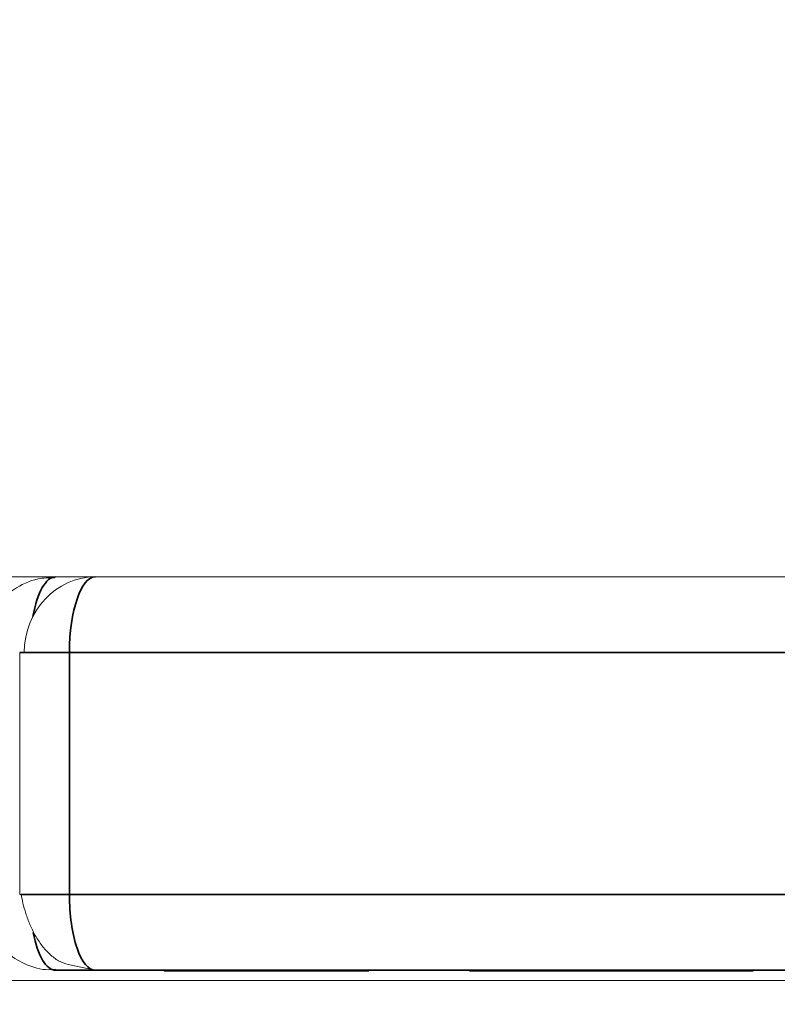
# Model space of a CAD drawing. Header units: millimetres. Extents: x 4 to 1188, y 1 to 840.
# Tile 281 of 310: x 856.77 to 856.97, y 417.839 to 418.099. Entities that reach past the tile are written whole.
import ezdxf

# ---------------------------------------------------------------- set-up
doc = ezdxf.new("R2010")
doc.units = ezdxf.units.MM
doc.layers.add('1', color=7, linetype='Continuous')
doc.styles.add('Arial Unicode MS', font='Arial Unicode MS')
doc.dimstyles.get("Standard").update_dxf_attribs({"dimtxt": 0.18, "dimasz": 0.18, "dimexe": 0.18, "dimexo": 0.0625, "dimgap": 0.09, "dimtad": 0, "dimtih": 1, "dimtoh": 1, "dimdec": 4, "dimzin": 0, "dimdsep": 46, "dimtxsty": 'Standard', "dimcen": 0.09, "dimadec": 0, "dimazin": 0, "dimtfac": 1, "dimtdec": 4, "dimtofl": 0, "dimtmove": 0, "dimatfit": 3, "dimfxl": 0, "dimtolj": 1, "dimtzin": 0, "dimarcsym": 0})

# ---------------------------------------------------------------- blocks, each defined once
blk = doc.blocks.new('_U29')
at = {"layer": '1', "color": 18, "lineweight": 35}
for p, q in [((843.8309, 533.08637), (895.22582, 533.08637)), ((893.22582, 533.08637), (893.22582, 331.75303)), ((847.8309, 331.75303), (895.22582, 331.75303))]:
    blk.add_line(p, q, dxfattribs=at)
at = {"layer": '1', "color": 18, "lineweight": 70}
for points in [[(893.22582, 533.08637), (894.00175, 529.58637), (892.44989, 529.58637)], [(893.22582, 331.75303), (892.44989, 335.25303), (894.00175, 335.25304)]]:
    blk.add_solid(points, dxfattribs=at)
at = {"layer": '1', "color": 18, "linetype": 'Continuous', "lineweight": 13, "insert": (892.77294, 428.04304), "char_height": 3, "attachment_point": 7, "rotation": 90, "line_spacing_factor": 1.047437, "style": 'Arial Unicode MS'}
blk.add_mtext('\\fArial Unicode MS|b0|i0;\\W1.0000;1510', dxfattribs=at)

msp = doc.modelspace()

# ---------------------------------------------------------------- hatches: boundary and pattern name
at = {"layer": '1', "linetype": 'Continuous', "lineweight": 35}
h = msp.add_hatch(dxfattribs=at)
h.set_pattern_fill('ANSI31', color=154, scale=1.55, angle=-2.13e-14, style=0)
h.paths.add_polyline_path([(860.14425, 418.95196), (862.02062, 418.95196), (862.02062, 418.15196), (862.41046, 418.15196), (862.41046, 417.95196), (854.89355, 417.95196), (854.89355, 417.70262), (854.228, 417.70262), (854.228, 417.95196), (854.04297, 417.95196), (854.04297, 418.15196), (860.14425, 418.15196)], flags=0)
h = msp.add_hatch(dxfattribs=at)
h.set_pattern_fill('ANSI31', color=154, scale=1.55, angle=29.9848, style=0)
h.paths.add_polyline_path([(854.04297, 417.95196), (854.04297, 418.1704), (860.6361, 418.1704), (860.6361, 417.95196)], flags=0)
h.paths.add_polyline_path([(861.60475, 417.95196), (861.60475, 418.1704), (863.27025, 418.1704), (863.27025, 417.95196)], flags=0)
h.paths.add_polyline_path([(863.66123, 417.95196), (863.66123, 418.1704), (864.35966, 418.1704), (864.35966, 417.95196)], flags=0)
h.paths.add_polyline_path([(860.69246, 417.95196), (860.69246, 418.1704), (861.50095, 418.1704), (861.50095, 417.95196)], flags=0)

# ---------------------------------------------------------------- linework, layer by layer
at = {"layer": '1', "color": 154, "linetype": 'Continuous', "lineweight": 13}
for p, q in [((860.6361, 417.95196), (854.04297, 417.95196)), ((862.41046, 417.95196), (854.89355, 417.95196)), ((856.76998, 417.93196), (856.76998, 417.86796)), ((856.76998, 417.86796), (856.7704, 417.86796)), ((856.82012, 417.84796), (856.77947, 417.84796)), ((856.78278, 417.84948), (856.78998, 417.84796)), ((856.8333, 417.84796), (856.78998, 417.84796)), ((856.80821, 417.84796), (856.80821, 417.84769)), ((856.80821, 417.84796), (856.80876, 417.84796)), ((856.80821, 417.84769), (856.81234, 417.84769)), ((856.81377, 417.84769), (856.80821, 417.84769)), ((856.81234, 417.84796), (856.81234, 417.84769)), ((856.81234, 417.84769), (856.81667, 417.84769)), ((856.83147, 417.84769), (856.81377, 417.84769)), ((856.81667, 417.84796), (856.81667, 417.84769)), ((856.81667, 417.84769), (856.8256, 417.84769)), ((856.82834, 417.84796), (856.82834, 417.84769)), ((856.83038, 417.84769), (856.83147, 417.84769)), ((856.91836, 417.84796), (856.8333, 417.84796)), ((856.83631, 417.84769), (856.84032, 417.84769)), ((856.83822, 417.84769), (856.83631, 417.84769)), ((856.83678, 417.84796), (856.83678, 417.84769)), ((856.84037, 417.84769), (856.83994, 417.84769)), ((856.84366, 417.84769), (856.84366, 417.84796)), ((856.85207, 417.84769), (856.84416, 417.84769)), ((856.84421, 417.84769), (856.84884, 417.84769)), ((856.84441, 417.84769), (856.85255, 417.84769)), ((856.84884, 417.84769), (856.84442, 417.84769)), ((856.85307, 417.84769), (856.85207, 417.84769)), ((856.85255, 417.84796), (856.85255, 417.84769)), ((856.85255, 417.84769), (856.85327, 417.84769)), ((856.85291, 417.84769), (856.86156, 417.84769)), ((856.85312, 417.84769), (856.85784, 417.84769)), ((856.85543, 417.84769), (856.85342, 417.84769)), ((856.88975, 417.84796), (856.85826, 417.84796)), ((856.86156, 417.84796), (856.86156, 417.84769)), ((856.88897, 417.84796), (856.88955, 417.84796)), ((856.88898, 417.84769), (856.88955, 417.84769)), ((856.88983, 417.84769), (856.88914, 417.84769)), ((856.88955, 417.84796), (856.88955, 417.84769)), ((856.89319, 417.84796), (856.89387, 417.84796)), ((856.8963, 417.84769), (856.8963, 417.84796)), ((856.89753, 417.84796), (856.90942, 417.84796)), ((856.89753, 417.84769), (856.90942, 417.84769)), ((856.89903, 417.84769), (856.89753, 417.84769)), ((856.91429, 417.84769), (856.89903, 417.84769)), ((856.9096, 417.84769), (856.90562, 417.84769)), ((856.90731, 417.84796), (856.91159, 417.84796)), ((856.90731, 417.84769), (856.91159, 417.84769)), ((856.90942, 417.84769), (856.90802, 417.84769)), ((856.9096, 417.84796), (856.9096, 417.84769)), ((856.91159, 417.84796), (856.91159, 417.84769)), ((856.91159, 417.84796), (856.91429, 417.84796)), ((856.91159, 417.84769), (856.91429, 417.84769)), ((856.91415, 417.84796), (856.92073, 417.84796)), ((856.91415, 417.84769), (856.92073, 417.84769)), ((856.91635, 417.84769), (856.9142, 417.84769)), ((856.92073, 417.84796), (856.92073, 417.84769)), ((856.92905, 417.84769), (856.92905, 417.84796)), ((856.93819, 417.84769), (856.9326, 417.84769)), ((856.94243, 417.84796), (856.93492, 417.84796)), ((856.93697, 417.84796), (856.93697, 417.84769)), ((856.93697, 417.84796), (856.93918, 417.84796)), ((856.93697, 417.84769), (856.9382, 417.84769)), ((856.93806, 417.84796), (856.94549, 417.84796)), ((856.93873, 417.84769), (856.93806, 417.84769)), ((856.93806, 417.84769), (856.94549, 417.84769)), ((856.94549, 417.84796), (856.94549, 417.84769)), ((856.95961, 417.84769), (856.956, 417.84769)), ((856.96007, 417.84769), (856.95626, 417.84769)), ((856.96381, 417.84769), (856.9574, 417.84769)), ((856.95934, 417.84769), (856.95963, 417.84769)), ((856.9594, 417.84769), (856.9594, 417.84796)), ((856.9594, 417.84796), (856.96006, 417.84796)), ((856.9594, 417.84769), (856.96006, 417.84769)), ((857.0463, 417.84796), (856.95966, 417.84796)), ((856.96347, 417.84796), (856.96347, 417.84769)), ((856.96347, 417.84796), (856.96401, 417.84796)), ((856.96347, 417.84769), (856.96401, 417.84769)), ((857.16454, 417.84529), (856.38202, 417.84529))]:
    msp.add_line(p, q, dxfattribs=at)
at = {"layer": '1', "color": 154, "linetype": 'Continuous', "lineweight": 35}
for p, q in [((856.76998, 417.93196), (856.78314, 417.93196)), ((856.78314, 417.93196), (856.99614, 417.93196)), ((856.78314, 417.86796), (856.78314, 417.93196)), ((856.7704, 417.86796), (856.78314, 417.86796)), ((856.99614, 417.86796), (856.78314, 417.86796)), ((856.77947, 417.84796), (856.79155, 417.84796)), ((856.78998, 417.84796), (857.00298, 417.84796)), ((856.8333, 417.84796), (856.88975, 417.84796))]:
    msp.add_line(p, q, dxfattribs=at)
at = {"layer": '1', "color": 154, "linetype": 'Continuous', "lineweight": 13}
msp.add_ellipse((856.78998, 417.93196), major_axis=(0, 0.02), ratio=0.939693, start_param=0, end_param=1.570796, dxfattribs=at)
at = {"layer": '1', "color": 154, "linetype": 'Continuous', "lineweight": 35}
for centre, start_param, end_param in [((856.77947, 417.93196), 0, 1.074007), ((856.78998, 417.93196), 0, 1.570796), ((856.78998, 417.86796), 1.570796, 3.141593), ((856.77947, 417.86796), 2.094534, 3.141593)]:
    msp.add_ellipse(centre, major_axis=(0, 0.02), ratio=0.34202, start_param=start_param, end_param=end_param, dxfattribs=at)
at = {"layer": '1', "color": 154, "linetype": 'Continuous', "lineweight": 13}
for points, knots in [([(856.7792, 417.95164), (856.7777, 417.95176), (856.77392, 417.95159), (856.76826, 417.94896), (856.76372, 417.94472), (856.76089, 417.9399), (856.75967, 417.93569), (856.75947, 417.93295), (856.75947, 417.93196)], [0, 0, 0, 0, 0.140369, 0.36863, 0.582532, 0.733209, 0.904554, 1, 1, 1, 1]), ([(856.75947, 417.86796), (856.7595, 417.86527), (856.7602, 417.8617), (856.76268, 417.85681), (856.76577, 417.85301), (856.7707, 417.84969), (856.77556, 417.84794), (856.77857, 417.84813), (856.77943, 417.84826)], [0, 0, 0, 0, 0.247003, 0.350811, 0.522748, 0.709597, 0.918237, 1, 1, 1, 1]), ([(856.77039, 417.86796), (856.77051, 417.86722), (856.77082, 417.86564), (856.77158, 417.86291), (856.77267, 417.86), (856.7741, 417.85708), (856.77587, 417.85437), (856.77794, 417.85206), (856.78028, 417.85033), (856.78193, 417.84968), (856.78279, 417.84948)], [0, 0, 0, 0, 0.100729, 0.209156, 0.325029, 0.447977, 0.577532, 0.713142, 0.85419, 1, 1, 1, 1]), ([(856.82136, 417.84769), (856.82125, 417.84769), (856.82104, 417.84769), (856.82083, 417.84769), (856.82074, 417.84769), (856.82073, 417.84769), (856.82086, 417.84769), (856.82108, 417.84769), (856.8214, 417.84769), (856.82183, 417.84769), (856.82235, 417.84769), (856.82295, 417.84769), (856.82365, 417.84769), (856.82442, 417.84769), (856.82528, 417.84769), (856.82622, 417.84769), (856.82725, 417.84769), (856.82797, 417.84769), (856.82834, 417.84769)], [0, 0, 0, 0, 0.061997, 0.122088, 0.181375, 0.239508, 0.297836, 0.35688, 0.417282, 0.47964, 0.5425, 0.604962, 0.666991, 0.730216, 0.794173, 0.860458, 0.928578, 1, 1, 1, 1]), ([(856.8256, 417.84769), (856.82534, 417.84769), (856.82485, 417.84769), (856.82415, 417.84769), (856.82353, 417.84769), (856.82296, 417.84769), (856.82246, 417.84769), (856.82203, 417.84769), (856.82165, 417.84769), (856.82146, 417.84769), (856.82136, 417.84769)], [0, 0, 0, 0, 0.136729, 0.268515, 0.395529, 0.52, 0.640496, 0.761236, 0.880107, 1, 1, 1, 1]), ([(856.83009, 417.84769), (856.82983, 417.84769), (856.82932, 417.84769), (856.82861, 417.84769), (856.82795, 417.84769), (856.82735, 417.84769), (856.82682, 417.84769), (856.82635, 417.84769), (856.82594, 417.84769), (856.82559, 417.84769), (856.8253, 417.84769), (856.82511, 417.84769), (856.82497, 417.84769), (856.82492, 417.84769), (856.82495, 417.84769), (856.82505, 417.84769), (856.82524, 417.84769), (856.8254, 417.84769), (856.82549, 417.84769)], [0, 0, 0, 0, 0.072866, 0.141887, 0.207453, 0.270438, 0.331641, 0.390108, 0.448069, 0.505503, 0.562488, 0.619084, 0.676416, 0.735452, 0.796241, 0.860406, 0.928305, 1, 1, 1, 1]), ([(856.82549, 417.84769), (856.82562, 417.84769), (856.82586, 417.84769), (856.82633, 417.84769), (856.82687, 417.84769), (856.8275, 417.84769), (856.82816, 417.84769), (856.82887, 417.84769), (856.82961, 417.84769), (856.83012, 417.84769), (856.83038, 417.84769)], [0, 0, 0, 0, 0.14786, 0.283561, 0.412369, 0.534236, 0.652692, 0.768663, 0.883652, 1, 1, 1, 1]), ([(856.82834, 417.84769), (856.8287, 417.84769), (856.82941, 417.84769), (856.8305, 417.84769), (856.83157, 417.84769), (856.83263, 417.84769), (856.83368, 417.84769), (856.83473, 417.84769), (856.83577, 417.84769), (856.83644, 417.84769), (856.83678, 417.84769)], [0, 0, 0, 0, 0.132462, 0.26165, 0.387547, 0.510782, 0.632675, 0.75466, 0.876523, 1, 1, 1, 1]), ([(856.83994, 417.84769), (856.83984, 417.84769), (856.83966, 417.84769), (856.8393, 417.84769), (856.8389, 417.84769), (856.83845, 417.84769), (856.83796, 417.84769), (856.8374, 417.84769), (856.83681, 417.84769), (856.83616, 417.84769), (856.83548, 417.84769), (856.83477, 417.84769), (856.83404, 417.84769), (856.83329, 417.84769), (856.83252, 417.84769), (856.83173, 417.84769), (856.83091, 417.84769), (856.83037, 417.84769), (856.83009, 417.84769)], [0, 0, 0, 0, 0.065801, 0.128677, 0.188676, 0.247598, 0.304849, 0.361786, 0.419523, 0.478682, 0.53877, 0.598799, 0.660184, 0.722952, 0.787993, 0.855404, 0.926153, 1, 1, 1, 1]), ([(856.83678, 417.84769), (856.83718, 417.84769), (856.83798, 417.84769), (856.83909, 417.84769), (856.8401, 417.84769), (856.84101, 417.84769), (856.84184, 417.84769), (856.84255, 417.84769), (856.84318, 417.84769), (856.8435, 417.84769), (856.84366, 417.84769)], [0, 0, 0, 0, 0.127893, 0.251579, 0.372793, 0.492778, 0.61359, 0.737809, 0.86618, 1, 1, 1, 1]), ([(856.84366, 417.84769), (856.84378, 417.84769), (856.84401, 417.84769), (856.84425, 417.84769), (856.84441, 417.84769), (856.84446, 417.84769), (856.84442, 417.84769), (856.84427, 417.84769), (856.84405, 417.84769), (856.84372, 417.84769), (856.8433, 417.84769), (856.84281, 417.84769), (856.84223, 417.84769), (856.84158, 417.84769), (856.84086, 417.84769), (856.84005, 417.84769), (856.83917, 417.84769), (856.83854, 417.84769), (856.83822, 417.84769)], [0, 0, 0, 0, 0.069298, 0.135561, 0.199671, 0.261716, 0.322662, 0.382907, 0.443032, 0.503501, 0.563724, 0.62398, 0.683629, 0.743848, 0.805192, 0.867649, 0.932778, 1, 1, 1, 1]), ([(856.85784, 417.84769), (856.85793, 417.84769), (856.85812, 417.84769), (856.85826, 417.84769), (856.85832, 417.84769), (856.85825, 417.84769), (856.85806, 417.84769), (856.85776, 417.84769), (856.85731, 417.84769), (856.85673, 417.84769), (856.85607, 417.84769), (856.85538, 417.84769), (856.85464, 417.84769), (856.85411, 417.84769), (856.85385, 417.84769)], [0, 0, 0, 0, 0.085719, 0.171409, 0.258144, 0.346929, 0.433983, 0.516734, 0.597416, 0.678635, 0.760267, 0.840143, 0.920177, 1, 1, 1, 1]), ([(856.86156, 417.84769), (856.86169, 417.84769), (856.86194, 417.84769), (856.86221, 417.84769), (856.86235, 417.84769), (856.86239, 417.84769), (856.86234, 417.84769), (856.86215, 417.84769), (856.86187, 417.84769), (856.86147, 417.84769), (856.86099, 417.84769), (856.86042, 417.84769), (856.85978, 417.84769), (856.85906, 417.84769), (856.85826, 417.84769), (856.85739, 417.84769), (856.85645, 417.84769), (856.85577, 417.84769), (856.85543, 417.84769)], [0, 0, 0, 0, 0.070442, 0.138089, 0.203178, 0.266139, 0.327929, 0.38919, 0.450254, 0.512347, 0.573843, 0.633933, 0.69346, 0.752479, 0.812386, 0.87307, 0.935184, 1, 1, 1, 1]), ([(856.88955, 417.84796), (856.88969, 417.84796), (856.88996, 417.84796), (856.89054, 417.84796), (856.89122, 417.84796), (856.89201, 417.84796), (856.89291, 417.84796), (856.89394, 417.84796), (856.89506, 417.84796), (856.89588, 417.84796), (856.8963, 417.84796)], [0, 0, 0, 0, 0.127893, 0.251579, 0.372793, 0.492778, 0.61359, 0.737809, 0.86618, 1, 1, 1, 1]), ([(856.88955, 417.84769), (856.88969, 417.84769), (856.88996, 417.84769), (856.89054, 417.84769), (856.89122, 417.84769), (856.89201, 417.84769), (856.89291, 417.84769), (856.89394, 417.84769), (856.89506, 417.84769), (856.89588, 417.84769), (856.8963, 417.84769)], [0, 0, 0, 0, 0.127893, 0.251579, 0.372793, 0.492778, 0.61359, 0.737809, 0.86618, 1, 1, 1, 1]), ([(856.90307, 417.84769), (856.90274, 417.84769), (856.90209, 417.84769), (856.9011, 417.84769), (856.90012, 417.84769), (856.89913, 417.84769), (856.89816, 417.84769), (856.89719, 417.84769), (856.89623, 417.84769), (856.89528, 417.84769), (856.89438, 417.84769), (856.89352, 417.84769), (856.89274, 417.84769), (856.89201, 417.84769), (856.89137, 417.84769), (856.89077, 417.84769), (856.89026, 417.84769), (856.88998, 417.84769), (856.88983, 417.84769)], [0, 0, 0, 0, 0.061997, 0.122088, 0.181375, 0.239508, 0.297836, 0.35688, 0.417282, 0.47964, 0.5425, 0.604962, 0.666991, 0.730216, 0.794173, 0.860458, 0.928578, 1, 1, 1, 1]), ([(856.89762, 417.84769), (856.89738, 417.84769), (856.8969, 417.84769), (856.89624, 417.84769), (856.89564, 417.84769), (856.89511, 417.84769), (856.89463, 417.84769), (856.89423, 417.84769), (856.89387, 417.84769), (856.89361, 417.84769), (856.89339, 417.84769), (856.89325, 417.84769), (856.89319, 417.84769), (856.89317, 417.84769), (856.89325, 417.84769), (856.89339, 417.84769), (856.89359, 417.84769), (856.89377, 417.84769), (856.89387, 417.84769)], [0, 0, 0, 0, 0.065801, 0.128677, 0.188676, 0.247598, 0.304849, 0.361786, 0.419523, 0.478682, 0.53877, 0.598799, 0.660184, 0.722952, 0.787993, 0.855404, 0.926153, 1, 1, 1, 1]), ([(856.89387, 417.84796), (856.89397, 417.84796), (856.89417, 417.84796), (856.89451, 417.84796), (856.8949, 417.84796), (856.89531, 417.84796), (856.89577, 417.84796), (856.89626, 417.84796), (856.89679, 417.84796), (856.89734, 417.84796), (856.89794, 417.84796), (856.89856, 417.84796), (856.89921, 417.84796), (856.89989, 417.84796), (856.9006, 417.84796), (856.90133, 417.84796), (856.90209, 417.84796), (856.9026, 417.84796), (856.90286, 417.84796)], [0, 0, 0, 0, 0.072866, 0.141887, 0.207453, 0.270438, 0.331641, 0.390108, 0.448069, 0.505503, 0.562488, 0.619084, 0.676416, 0.735452, 0.796241, 0.860406, 0.928305, 1, 1, 1, 1]), ([(856.89387, 417.84769), (856.89397, 417.84769), (856.89417, 417.84769), (856.89451, 417.84769), (856.8949, 417.84769), (856.89531, 417.84769), (856.89577, 417.84769), (856.89626, 417.84769), (856.89679, 417.84769), (856.89734, 417.84769), (856.89794, 417.84769), (856.89856, 417.84769), (856.89921, 417.84769), (856.89989, 417.84769), (856.9006, 417.84769), (856.90133, 417.84769), (856.90209, 417.84769), (856.9026, 417.84769), (856.90286, 417.84769)], [0, 0, 0, 0, 0.072866, 0.141887, 0.207453, 0.270438, 0.331641, 0.390108, 0.448069, 0.505503, 0.562488, 0.619084, 0.676416, 0.735452, 0.796241, 0.860406, 0.928305, 1, 1, 1, 1]), ([(856.8963, 417.84796), (856.89665, 417.84796), (856.89733, 417.84796), (856.89836, 417.84796), (856.89938, 417.84796), (856.90037, 417.84796), (856.90135, 417.84796), (856.9023, 417.84796), (856.90323, 417.84796), (856.90414, 417.84796), (856.90501, 417.84796), (856.90583, 417.84796), (856.9066, 417.84796), (856.90731, 417.84796), (856.90797, 417.84796), (856.90857, 417.84796), (856.90913, 417.84796), (856.90944, 417.84796), (856.9096, 417.84796)], [0, 0, 0, 0, 0.069298, 0.135561, 0.199671, 0.261716, 0.322662, 0.382907, 0.443032, 0.503501, 0.563724, 0.62398, 0.683629, 0.743848, 0.805192, 0.867649, 0.932778, 1, 1, 1, 1]), ([(856.8963, 417.84769), (856.89665, 417.84769), (856.89733, 417.84769), (856.89836, 417.84769), (856.89938, 417.84769), (856.90037, 417.84769), (856.90135, 417.84769), (856.9023, 417.84769), (856.90323, 417.84769), (856.90414, 417.84769), (856.90501, 417.84769), (856.90583, 417.84769), (856.9066, 417.84769), (856.90731, 417.84769), (856.90797, 417.84769), (856.90857, 417.84769), (856.90913, 417.84769), (856.90944, 417.84769), (856.9096, 417.84769)], [0, 0, 0, 0, 0.069298, 0.135561, 0.199671, 0.261716, 0.322662, 0.382907, 0.443032, 0.503501, 0.563724, 0.62398, 0.683629, 0.743848, 0.805192, 0.867649, 0.932778, 1, 1, 1, 1]), ([(856.90562, 417.84769), (856.9055, 417.84769), (856.90525, 417.84769), (856.90486, 417.84769), (856.90445, 417.84769), (856.90402, 417.84769), (856.90357, 417.84769), (856.90311, 417.84769), (856.90262, 417.84769), (856.90212, 417.84769), (856.90161, 417.84769), (856.90108, 417.84769), (856.90053, 417.84769), (856.89997, 417.84769), (856.8994, 417.84769), (856.89882, 417.84769), (856.89822, 417.84769), (856.89782, 417.84769), (856.89762, 417.84769)], [0, 0, 0, 0, 0.077361, 0.15048, 0.219977, 0.286681, 0.349678, 0.41068, 0.469427, 0.526756, 0.583142, 0.638824, 0.695263, 0.752696, 0.810849, 0.871356, 0.934436, 1, 1, 1, 1]), ([(856.90286, 417.84796), (856.90318, 417.84796), (856.90378, 417.84796), (856.90461, 417.84796), (856.90533, 417.84796), (856.90591, 417.84796), (856.90639, 417.84796), (856.90679, 417.84796), (856.90711, 417.84796), (856.90724, 417.84796), (856.90731, 417.84796)], [0, 0, 0, 0, 0.14786, 0.283561, 0.412369, 0.534236, 0.652692, 0.768663, 0.883652, 1, 1, 1, 1]), ([(856.90286, 417.84769), (856.90318, 417.84769), (856.90378, 417.84769), (856.90461, 417.84769), (856.90533, 417.84769), (856.90591, 417.84769), (856.90639, 417.84769), (856.90679, 417.84769), (856.90711, 417.84769), (856.90724, 417.84769), (856.90731, 417.84769)], [0, 0, 0, 0, 0.14786, 0.283561, 0.412369, 0.534236, 0.652692, 0.768663, 0.883652, 1, 1, 1, 1]), ([(856.90802, 417.84769), (856.90786, 417.84769), (856.90753, 417.84769), (856.907, 417.84769), (856.90642, 417.84769), (856.90582, 417.84769), (856.90518, 417.84769), (856.90451, 417.84769), (856.90381, 417.84769), (856.90332, 417.84769), (856.90307, 417.84769)], [0, 0, 0, 0, 0.136729, 0.268515, 0.395529, 0.52, 0.640496, 0.761236, 0.880107, 1, 1, 1, 1]), ([(856.9326, 417.84769), (856.93218, 417.84769), (856.93136, 417.84769), (856.9301, 417.84769), (856.92886, 417.84769), (856.92765, 417.84769), (856.92648, 417.84769), (856.92537, 417.84769), (856.92433, 417.84769), (856.92336, 417.84769), (856.92244, 417.84769), (856.92154, 417.84769), (856.92065, 417.84769), (856.91993, 417.84769), (856.91936, 417.84769), (856.91892, 417.84769), (856.91849, 417.84769), (856.91807, 417.84769), (856.91763, 417.84769), (856.9172, 417.84769), (856.91677, 417.84769), (856.91649, 417.84769), (856.91635, 417.84769)], [0, 0, 0, 0, 0.056724, 0.111437, 0.164368, 0.216435, 0.267641, 0.31736, 0.367473, 0.41821, 0.471404, 0.527966, 0.588061, 0.652134, 0.686345, 0.723264, 0.76261, 0.804739, 0.84943, 0.896711, 0.94689, 1, 1, 1, 1]), ([(856.92048, 417.84769), (856.92026, 417.84769), (856.91983, 417.84769), (856.9193, 417.84769), (856.91889, 417.84769), (856.91858, 417.84769), (856.91839, 417.84769), (856.91832, 417.84769), (856.91836, 417.84769), (856.91853, 417.84769), (856.91879, 417.84769), (856.91911, 417.84769), (856.91946, 417.84769), (856.91988, 417.84769), (856.92036, 417.84769), (856.92088, 417.84769), (856.92146, 417.84769), (856.92187, 417.84769), (856.92208, 417.84769)], [0, 0, 0, 0, 0.118432, 0.226295, 0.323755, 0.41098, 0.488319, 0.556611, 0.615569, 0.667048, 0.713541, 0.757735, 0.79954, 0.839813, 0.879732, 0.91913, 0.959218, 1, 1, 1, 1]), ([(856.93129, 417.84769), (856.93106, 417.84769), (856.93061, 417.84769), (856.92992, 417.84769), (856.92923, 417.84769), (856.92855, 417.84769), (856.92787, 417.84769), (856.92719, 417.84769), (856.92653, 417.84769), (856.92585, 417.84769), (856.92517, 417.84769), (856.92451, 417.84769), (856.92384, 417.84769), (856.92317, 417.84769), (856.9225, 417.84769), (856.92182, 417.84769), (856.92113, 417.84769), (856.9207, 417.84769), (856.92048, 417.84769)], [0, 0, 0, 0, 0.043119, 0.084777, 0.125232, 0.166126, 0.207413, 0.250196, 0.294277, 0.341348, 0.392964, 0.452351, 0.519819, 0.596849, 0.682952, 0.778459, 0.884371, 1, 1, 1, 1]), ([(856.92073, 417.84796), (856.92111, 417.84796), (856.92184, 417.84796), (856.92295, 417.84796), (856.92404, 417.84796), (856.9251, 417.84796), (856.92613, 417.84796), (856.92713, 417.84796), (856.92812, 417.84796), (856.92874, 417.84796), (856.92905, 417.84796)], [0, 0, 0, 0, 0.137903, 0.268873, 0.395178, 0.517089, 0.636743, 0.756222, 0.876628, 1, 1, 1, 1]), ([(856.92073, 417.84769), (856.92111, 417.84769), (856.92184, 417.84769), (856.92295, 417.84769), (856.92404, 417.84769), (856.9251, 417.84769), (856.92613, 417.84769), (856.92713, 417.84769), (856.92812, 417.84769), (856.92874, 417.84769), (856.92905, 417.84769)], [0, 0, 0, 0, 0.137903, 0.268873, 0.395178, 0.517089, 0.636743, 0.756222, 0.876628, 1, 1, 1, 1]), ([(856.92208, 417.84769), (856.9223, 417.84769), (856.92273, 417.84769), (856.92339, 417.84769), (856.92405, 417.84769), (856.92472, 417.84769), (856.92538, 417.84769), (856.92605, 417.84769), (856.92672, 417.84769), (856.9274, 417.84769), (856.92808, 417.84769), (856.92875, 417.84769), (856.92943, 417.84769), (856.93011, 417.84769), (856.93079, 417.84769), (856.93149, 417.84769), (856.93218, 417.84769), (856.93262, 417.84769), (856.93285, 417.84769)], [0, 0, 0, 0, 0.040773, 0.080851, 0.120114, 0.160024, 0.200507, 0.242303, 0.286488, 0.332651, 0.383767, 0.443091, 0.510974, 0.588295, 0.675908, 0.773346, 0.881594, 1, 1, 1, 1]), ([(856.92905, 417.84796), (856.92944, 417.84796), (856.93024, 417.84796), (856.93133, 417.84796), (856.93239, 417.84796), (856.9334, 417.84796), (856.93437, 417.84796), (856.93529, 417.84796), (856.93617, 417.84796), (856.9367, 417.84796), (856.93697, 417.84796)], [0, 0, 0, 0, 0.097421, 0.200886, 0.311172, 0.429798, 0.55774, 0.694715, 0.84213, 1, 1, 1, 1]), ([(856.92905, 417.84769), (856.92944, 417.84769), (856.93024, 417.84769), (856.93133, 417.84769), (856.93239, 417.84769), (856.9334, 417.84769), (856.93437, 417.84769), (856.93529, 417.84769), (856.93617, 417.84769), (856.9367, 417.84769), (856.93697, 417.84769)], [0, 0, 0, 0, 0.097421, 0.200886, 0.311172, 0.429798, 0.55774, 0.694715, 0.84213, 1, 1, 1, 1]), ([(856.93477, 417.84769), (856.93469, 417.84769), (856.93454, 417.84769), (856.93425, 417.84769), (856.93389, 417.84769), (856.93348, 417.84769), (856.93301, 417.84769), (856.93249, 417.84769), (856.93192, 417.84769), (856.9315, 417.84769), (856.93129, 417.84769)], [0, 0, 0, 0, 0.134393, 0.262803, 0.38593, 0.507853, 0.627247, 0.748261, 0.872335, 1, 1, 1, 1]), ([(856.93285, 417.84769), (856.93307, 417.84769), (856.93348, 417.84769), (856.93401, 417.84769), (856.93441, 417.84769), (856.93472, 417.84769), (856.9349, 417.84769), (856.93497, 417.84769), (856.93495, 417.84769), (856.93483, 417.84769), (856.93477, 417.84769)], [0, 0, 0, 0, 0.170464, 0.327198, 0.470509, 0.6006, 0.717486, 0.822846, 0.916112, 1, 1, 1, 1]), ([(856.94775, 417.84769), (856.94748, 417.84769), (856.94696, 417.84769), (856.94618, 417.84769), (856.94543, 417.84769), (856.94471, 417.84769), (856.94402, 417.84769), (856.94336, 417.84769), (856.94273, 417.84769), (856.94214, 417.84769), (856.94157, 417.84769), (856.94105, 417.84769), (856.94057, 417.84769), (856.94011, 417.84769), (856.93971, 417.84769), (856.93934, 417.84769), (856.93901, 417.84769), (856.93883, 417.84769), (856.93873, 417.84769)], [0, 0, 0, 0, 0.069013, 0.135236, 0.199611, 0.262419, 0.323723, 0.383765, 0.443773, 0.503795, 0.563823, 0.623484, 0.683469, 0.743591, 0.805727, 0.868616, 0.933278, 1, 1, 1, 1]), ([(856.94288, 417.84769), (856.9428, 417.84769), (856.94266, 417.84769), (856.94251, 417.84769), (856.94243, 417.84769), (856.94239, 417.84769), (856.94243, 417.84769), (856.94253, 417.84769), (856.94268, 417.84769), (856.94291, 417.84769), (856.94319, 417.84769), (856.94353, 417.84769), (856.94393, 417.84769), (856.94439, 417.84769), (856.94491, 417.84769), (856.94549, 417.84769), (856.94612, 417.84769), (856.94657, 417.84769), (856.94681, 417.84769)], [0, 0, 0, 0, 0.066572, 0.13029, 0.192297, 0.252922, 0.312507, 0.371488, 0.430679, 0.491399, 0.55197, 0.611245, 0.671453, 0.732173, 0.795077, 0.860442, 0.928163, 1, 1, 1, 1]), ([(856.95143, 417.84769), (856.95119, 417.84769), (856.95073, 417.84769), (856.95003, 417.84769), (856.94935, 417.84769), (856.94868, 417.84769), (856.94803, 417.84769), (856.9474, 417.84769), (856.94678, 417.84769), (856.94619, 417.84769), (856.94564, 417.84769), (856.94511, 417.84769), (856.94463, 417.84769), (856.94419, 417.84769), (856.9438, 417.84769), (856.94344, 417.84769), (856.94313, 417.84769), (856.94296, 417.84769), (856.94288, 417.84769)], [0, 0, 0, 0, 0.071137, 0.138231, 0.203142, 0.26568, 0.326444, 0.386738, 0.447229, 0.507578, 0.568073, 0.6278, 0.68712, 0.747031, 0.807329, 0.869576, 0.933384, 1, 1, 1, 1]), ([(856.94528, 417.84769), (856.94516, 417.84769), (856.94494, 417.84769), (856.94481, 417.84769), (856.94483, 417.84769), (856.94506, 417.84769), (856.94545, 417.84769), (856.94604, 417.84769), (856.94681, 417.84769), (856.94743, 417.84769), (856.94775, 417.84769)], [0, 0, 0, 0, 0.124835, 0.244778, 0.360989, 0.477964, 0.596922, 0.721591, 0.855098, 1, 1, 1, 1]), ([(856.9574, 417.84769), (856.95706, 417.84769), (856.9564, 417.84769), (856.95541, 417.84769), (856.95443, 417.84769), (856.95348, 417.84769), (856.95255, 417.84769), (856.95164, 417.84769), (856.95076, 417.84769), (856.94991, 417.84769), (856.9491, 417.84769), (856.94835, 417.84769), (856.94767, 417.84769), (856.94705, 417.84769), (856.94651, 417.84769), (856.94602, 417.84769), (856.94561, 417.84769), (856.94539, 417.84769), (856.94528, 417.84769)], [0, 0, 0, 0, 0.073201, 0.142587, 0.209625, 0.274883, 0.337931, 0.400462, 0.462501, 0.525005, 0.586689, 0.646813, 0.705215, 0.762881, 0.820728, 0.879295, 0.938511, 1, 1, 1, 1]), ([(856.94549, 417.84796), (856.94587, 417.84796), (856.94661, 417.84796), (856.94774, 417.84796), (856.94884, 417.84796), (856.94992, 417.84796), (856.95098, 417.84796), (856.95201, 417.84796), (856.95302, 417.84796), (856.954, 417.84796), (856.95493, 417.84796), (856.95579, 417.84796), (856.95658, 417.84796), (856.9573, 417.84796), (856.95794, 417.84796), (856.9585, 417.84796), (856.959, 417.84796), (856.95927, 417.84796), (856.9594, 417.84796)], [0, 0, 0, 0, 0.070442, 0.138089, 0.203178, 0.266139, 0.327929, 0.38919, 0.450254, 0.512347, 0.573843, 0.633933, 0.69346, 0.752479, 0.812386, 0.87307, 0.935184, 1, 1, 1, 1]), ([(856.94549, 417.84769), (856.94587, 417.84769), (856.94661, 417.84769), (856.94774, 417.84769), (856.94884, 417.84769), (856.94992, 417.84769), (856.95098, 417.84769), (856.95201, 417.84769), (856.95302, 417.84769), (856.954, 417.84769), (856.95493, 417.84769), (856.95579, 417.84769), (856.95658, 417.84769), (856.9573, 417.84769), (856.95794, 417.84769), (856.9585, 417.84769), (856.959, 417.84769), (856.95927, 417.84769), (856.9594, 417.84769)], [0, 0, 0, 0, 0.070442, 0.138089, 0.203178, 0.266139, 0.327929, 0.38919, 0.450254, 0.512347, 0.573843, 0.633933, 0.69346, 0.752479, 0.812386, 0.87307, 0.935184, 1, 1, 1, 1]), ([(856.94681, 417.84769), (856.94709, 417.84769), (856.94767, 417.84769), (856.94857, 417.84769), (856.94949, 417.84769), (856.95042, 417.84769), (856.95132, 417.84769), (856.95215, 417.84769), (856.95289, 417.84769), (856.95354, 417.84769), (856.95409, 417.84769), (856.95458, 417.84769), (856.95499, 417.84769), (856.9552, 417.84769), (856.9553, 417.84769)], [0, 0, 0, 0, 0.085719, 0.171409, 0.258144, 0.346929, 0.433983, 0.516734, 0.597416, 0.678635, 0.760267, 0.840143, 0.920177, 1, 1, 1, 1]), ([(856.94937, 417.84769), (856.94927, 417.84769), (856.94908, 417.84769), (856.94902, 417.84769), (856.94915, 417.84769), (856.94941, 417.84769), (856.9497, 417.84769), (856.94999, 417.84769), (856.95031, 417.84769), (856.95068, 417.84769), (856.9511, 417.84769), (856.95158, 417.84769), (856.95209, 417.84769), (856.95247, 417.84769), (856.95266, 417.84769)], [0, 0, 0, 0, 0.121251, 0.236225, 0.351248, 0.46958, 0.530064, 0.590153, 0.652342, 0.715003, 0.781621, 0.850161, 0.923157, 1, 1, 1, 1]), ([(856.956, 417.84769), (856.95581, 417.84769), (856.95544, 417.84769), (856.95488, 417.84769), (856.95434, 417.84769), (856.95381, 417.84769), (856.9533, 417.84769), (856.95281, 417.84769), (856.95233, 417.84769), (856.95173, 417.84769), (856.95103, 417.84769), (856.95032, 417.84769), (856.94975, 417.84769), (856.9495, 417.84769), (856.94937, 417.84769)], [0, 0, 0, 0, 0.074627, 0.14464, 0.212124, 0.276993, 0.339648, 0.40073, 0.46211, 0.523286, 0.642551, 0.758565, 0.876614, 1, 1, 1, 1]), ([(856.9553, 417.84769), (856.95538, 417.84769), (856.95552, 417.84769), (856.95566, 417.84769), (856.95576, 417.84769), (856.95578, 417.84769), (856.95575, 417.84769), (856.95565, 417.84769), (856.95549, 417.84769), (856.95528, 417.84769), (856.95501, 417.84769), (856.95467, 417.84769), (856.95427, 417.84769), (856.95382, 417.84769), (856.95331, 417.84769), (856.95273, 417.84769), (856.95211, 417.84769), (856.95166, 417.84769), (856.95143, 417.84769)], [0, 0, 0, 0, 0.066317, 0.129769, 0.19137, 0.251932, 0.311622, 0.370964, 0.430518, 0.491181, 0.552101, 0.612139, 0.672483, 0.733576, 0.79644, 0.860911, 0.929048, 1, 1, 1, 1]), ([(856.95266, 417.84769), (856.95285, 417.84769), (856.95324, 417.84769), (856.95381, 417.84769), (856.95437, 417.84769), (856.9549, 417.84769), (856.95542, 417.84769), (856.95591, 417.84769), (856.95639, 417.84769), (856.95698, 417.84769), (856.95767, 417.84769), (856.95837, 417.84769), (856.95895, 417.84769), (856.95921, 417.84769), (856.95934, 417.84769)], [0, 0, 0, 0, 0.076073, 0.148412, 0.216418, 0.281164, 0.343381, 0.404328, 0.463673, 0.52286, 0.638732, 0.753818, 0.872606, 1, 1, 1, 1]), ([(856.95626, 417.84796), (856.95671, 417.84796), (856.95757, 417.84796), (856.95879, 417.84796), (856.9599, 417.84796), (856.96087, 417.84796), (856.96171, 417.84796), (856.96244, 417.84796), (856.96303, 417.84796), (856.96332, 417.84796), (856.96347, 417.84796)], [0, 0, 0, 0, 0.145359, 0.278702, 0.403602, 0.521669, 0.637521, 0.753704, 0.873213, 1, 1, 1, 1]), ([(856.95626, 417.84769), (856.95671, 417.84769), (856.95757, 417.84769), (856.95879, 417.84769), (856.9599, 417.84769), (856.96087, 417.84769), (856.96171, 417.84769), (856.96244, 417.84769), (856.96303, 417.84769), (856.96332, 417.84769), (856.96347, 417.84769)], [0, 0, 0, 0, 0.145359, 0.278702, 0.403602, 0.521669, 0.637521, 0.753704, 0.873213, 1, 1, 1, 1])]:
    msp.add_open_spline(points, degree=3, knots=knots, dxfattribs=at)

# ---------------------------------------------------------------- dimensions: what is measured, and where the dimension line sits
at = {"layer": '1', "color": 18, "linetype": 'Continuous', "lineweight": 13}
dim = msp.add_linear_dim(base=(893.22582, 331.75303), p1=(808.36337, 533.08637), p2=(810.36337, 331.75303), angle=90, dimstyle='Standard', override={"dimtxt": 3, "dimasz": 3.5, "dimexe": 2, "dimexo": 1, "dimgap": 1.5, "dimtad": 1, "dimtih": 0, "dimtoh": 0, "dimdec": 2, "dimlfac": 7.5, "dimzin": 8, "dimdsep": 44, "dimlunit": 2, "dimtxsty": 'Arial Unicode MS', "dimsah": 1, "dimse1": 0, "dimse2": 0, "dimsd1": 0, "dimsd2": 0, "dimclrd": 18, "dimclre": 18, "dimclrt": 18, "dimtol": 0, "dimtm": -0.1, "dimtfac": 0.666667, "dimtdec": 2, "dimtofl": 1, "dimtmove": 0, "dimtzin": 8, "dimlwd": 35, "dimlwe": 35}, dxfattribs=at)
dim.commit()
dim.dimension.update_dxf_attribs({"geometry": '_U29', "text_midpoint": (893.22582, 432.4197), "dimtype": 160})

doc.saveas('drawing.dxf')
